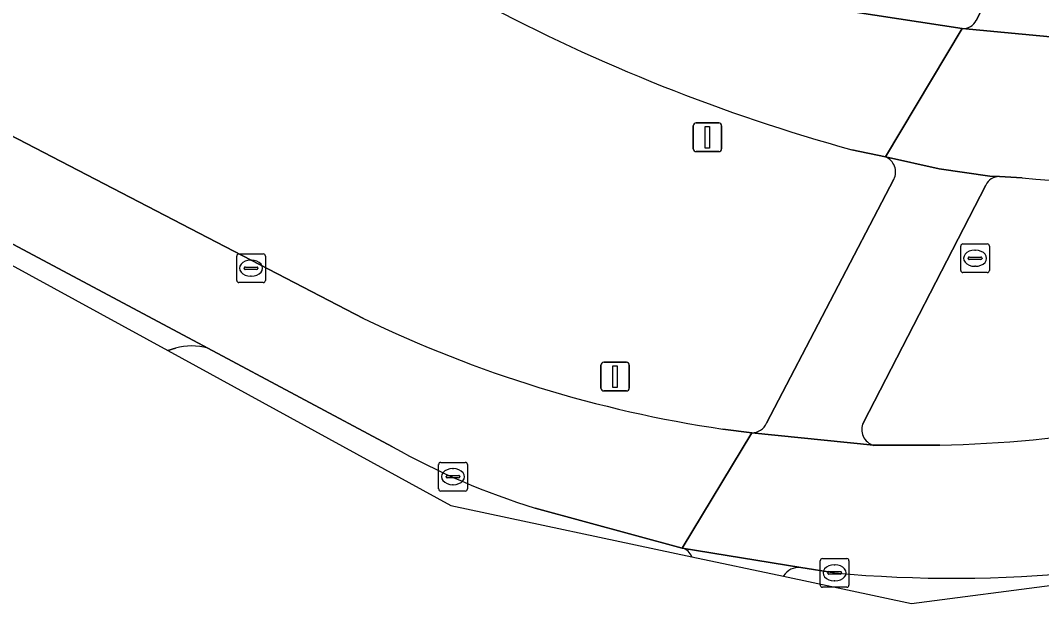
# Model space of a CAD drawing. Extents: x 159489 to 160304, y 383825 to 384531.
# Drawn here: x 160077.48 to 160113.12, y 383825.47 to 383845.81 of the extents above; entities that cross this region are included whole.
import ezdxf

# ---------------------------------------------------------------- set-up
doc = ezdxf.new("R2010")
doc.units = 0
for name, color, linetype in [('IMGEO_Berm_groen', 7, 'Continuous'), ('IMGEO_Kolk', 7, 'Continuous'), ('IMGEO_Lichtmast', 7, 'Continuous'), ('IMGEO_Parkeervlak_open', 7, 'Continuous'), ('IMGEO_Rijbaan_lokaal_gesloten', 7, 'Continuous'), ('IMGEO_Rioolput', 7, 'Continuous'), ('IMGEO_Voetpad_open', 7, 'Continuous')]:
    doc.layers.add(name, color=color, linetype=linetype)

msp = doc.modelspace()

# ---------------------------------------------------------------- linework, layer by layer
at = {"layer": 'IMGEO_Berm_groen'}
for points in [[(160065.255, 383848.029), (160067.26, 383846.944), (160067.42, 383846.859), (160089.458, 383835.417)], [(160110.841, 383845.812), (160111.616, 383847.334)], [(160105.092, 383846.329), (160110.352, 383845.526)], [(160107.67, 383841.055), (160106.503, 383841.301)], [(160103.526, 383831.761), (160107.965, 383840.273)], [(160111.175, 383840.065), (160106.901, 383831.791)], [(160112.447, 383840.319), (160111.653, 383840.364)], [(160082.888, 383834.377), (160082.626, 383834.294), (160092.501, 383828.896), (160100.915, 383827.104)], [(160090.47, 383830.94), (160084.017, 383834.381)], [(160101.991, 383831.558), (160103.005, 383831.427)], [(160107.257, 383830.991), (160109.571, 383830.993)], [(160100.572, 383827.408), (160095.441, 383828.803)], [(160104.113, 383826.424), (160108.586, 383825.471), (160124.116, 383827.497), (160125.113, 383827.986), (160124.795, 383828.824), (160123.118, 383828.31)], [(160105.899, 383826.541), (160104.714, 383826.726)], [(160104.118, 383826.434), (160104.113, 383826.424)]]:
    msp.add_lwpolyline(points, dxfattribs=at)
for centre, radius, start, end in [((160123.387, 383902.539), 63.523, 241.98382, 254.58581), ((160110.366, 383846.062), 0.536, 268.4524, 332.1915), ((160107.454, 383840.527), 0.571, 333.574, 67.7628), ((160111.627, 383839.873), 0.491, 87.0088, 157.0451), ((160117.18, 383891.744), 51.643, 264.7413, 273.1967), ((160108.284, 383874.278), 43.181, 244.1521, 261.62), ((160083.459, 383832.427), 2.032, 74.0705, 106.3354), ((160108.469, 383876.536), 45.557, 271.3857, 287.7897), ((160102.998, 383832.011), 0.584, 270.647, 334.6788), ((160107.419, 383831.542), 0.575, 154.3765, 253.6017), ((160102.87, 383852.935), 25.25, 240.5866, 252.8883), ((160110.005, 383871.257), 44.904, 264.753, 286.9784), ((160100.462, 383826.938), 0.483, 20.1557, 76.7987), ((160104.648, 383826.106), 0.623, 83.9253, 148.2782)]:
    msp.add_arc(centre, radius, start, end, dxfattribs=at)
at = {"layer": 'IMGEO_Kolk'}
for p, q in [((160092.152, 383830.397), (160093.004, 383830.397)), ((160092.077, 383829.471), (160092.077, 383830.323)), ((160092.565, 383830.177), (160092.59, 383830.177)), ((160093.078, 383830.323), (160093.078, 383829.471)), ((160092.336, 383829.891), (160092.336, 383829.903)), ((160092.774, 383829.854), (160092.376, 383829.854)), ((160092.379, 383829.94), (160092.777, 383829.94)), ((160092.82, 383829.903), (160092.82, 383829.891)), ((160093.004, 383829.397), (160092.152, 383829.397)), ((160092.588, 383829.617), (160092.563, 383829.617)), ((160105.398, 383826.115), (160105.398, 383826.967)), ((160105.473, 383827.041), (160106.325, 383827.041)), ((160106.399, 383826.967), (160106.399, 383826.115)), ((160105.657, 383826.535), (160105.657, 383826.547)), ((160106.095, 383826.498), (160105.697, 383826.498)), ((160105.7, 383826.584), (160106.098, 383826.584)), ((160105.886, 383826.821), (160105.911, 383826.821)), ((160106.141, 383826.547), (160106.141, 383826.535)), ((160105.909, 383826.261), (160105.884, 383826.261)), ((160106.325, 383826.041), (160105.473, 383826.041))]:
    msp.add_line(p, q, dxfattribs=at)
for points in [[(160092.152, 383830.397), (160093.004, 383830.397)], [(160092.077, 383829.471), (160092.077, 383830.323)], [(160093.078, 383830.323), (160093.078, 383829.471)], [(160093.004, 383829.397), (160092.152, 383829.397)], [(160105.398, 383826.115), (160105.398, 383826.967)], [(160105.473, 383827.041), (160106.325, 383827.041)], [(160106.399, 383826.967), (160106.399, 383826.115)], [(160106.325, 383826.041), (160105.473, 383826.041)]]:
    msp.add_lwpolyline(points, dxfattribs=at)
for centre, radius, start, end in [((160092.154, 383830.321), 0.0765, 91.552, 178.448), ((160092.154, 383830.321), 0.0765, 91.552, 178.448), ((160093.002, 383830.321), 0.0765, 1.552, 88.448), ((160093.002, 383830.321), 0.0765, 1.552, 88.448), ((160092.376, 383829.9), 0.0403, 85.8775, 175.7526), ((160092.373, 383829.89), 0.0366, 178.938, 274.7102), ((160092.777, 383829.897), 0.043, 264.8664, 352.4533), ((160092.781, 383829.902), 0.0386, 1.7309, 96.639), ((160092.154, 383829.473), 0.0765, 181.552, 268.448), ((160092.154, 383829.473), 0.0765, 181.552, 268.448), ((160093.002, 383829.473), 0.0765, 271.552, 358.448), ((160093.002, 383829.473), 0.0765, 271.552, 358.448), ((160105.475, 383826.965), 0.0765, 91.552, 178.448), ((160105.475, 383826.965), 0.0765, 91.552, 178.448), ((160106.323, 383826.965), 0.0765, 1.552, 88.448), ((160106.323, 383826.965), 0.0765, 1.552, 88.448), ((160105.697, 383826.544), 0.0403, 85.8775, 175.7526), ((160105.694, 383826.534), 0.0366, 178.938, 274.7102), ((160106.098, 383826.541), 0.043, 264.8664, 352.4533), ((160106.102, 383826.546), 0.0386, 1.7309, 96.639), ((160105.475, 383826.117), 0.0765, 181.552, 268.448), ((160105.475, 383826.117), 0.0765, 181.552, 268.448), ((160106.323, 383826.117), 0.0765, 271.552, 358.448), ((160106.323, 383826.117), 0.0765, 271.552, 358.448)]:
    msp.add_arc(centre, radius, start, end, dxfattribs=at)
for centre, major_axis, ratio, start_param, end_param in [((160092.564, 383829.897), (-0.387, 0.002), 0.722429, 4.712389, 7.853982), ((160092.589, 383829.897), (-0.39, 0.002), 0.717154, 1.570796, 4.712389), ((160105.885, 383826.541), (-0.387, 0.002), 0.722429, 4.712389, 7.853982), ((160105.91, 383826.541), (-0.39, 0.002), 0.717154, 1.570796, 4.712389)]:
    msp.add_ellipse(centre, major_axis=major_axis, ratio=ratio, start_param=start_param, end_param=end_param, dxfattribs=at)
at = {"layer": 'IMGEO_Lichtmast'}
for p, q in [((160101.065, 383842.236), (160101.855, 383842.236)), ((160101.855, 383842.236), (160101.065, 383842.236)), ((160100.965, 383841.336), (160100.965, 383842.136)), ((160100.965, 383842.136), (160100.965, 383841.336)), ((160101.955, 383842.136), (160101.955, 383841.336)), ((160101.955, 383841.336), (160101.955, 383842.136)), ((160101.855, 383841.236), (160101.065, 383841.236)), ((160101.065, 383841.236), (160101.855, 383841.236)), ((160097.74, 383832.987), (160097.74, 383833.787)), ((160097.74, 383833.787), (160097.74, 383832.987)), ((160097.84, 383833.887), (160098.63, 383833.887)), ((160098.63, 383833.887), (160097.84, 383833.887)), ((160098.73, 383833.787), (160098.73, 383832.987)), ((160098.73, 383832.987), (160098.73, 383833.787)), ((160098.63, 383832.887), (160097.84, 383832.887)), ((160097.84, 383832.887), (160098.63, 383832.887))]:
    msp.add_line(p, q, dxfattribs=at)
for points in [[(160101.385, 383842.111), (160101.535, 383842.111), (160101.535, 383841.361), (160101.385, 383841.361), (160101.385, 383842.111)], [(160098.16, 383833.762), (160098.31, 383833.762), (160098.31, 383833.012), (160098.16, 383833.012), (160098.16, 383833.762)]]:
    msp.add_lwpolyline(points, dxfattribs=at)
for centre, start, end in [((160101.065, 383842.136), 90, 180), ((160101.065, 383842.136), 90, 180), ((160101.855, 383842.136), 0, 90), ((160101.855, 383842.136), 360, 90), ((160101.065, 383841.336), 180, 270), ((160101.065, 383841.336), 180, 270), ((160101.855, 383841.336), 270, 0), ((160101.855, 383841.336), 270, 0), ((160097.84, 383833.787), 90, 180), ((160097.84, 383833.787), 90, 180), ((160098.63, 383833.787), 0, 90), ((160098.63, 383833.787), 360, 90), ((160097.84, 383832.987), 180, 270), ((160097.84, 383832.987), 180, 270), ((160098.63, 383832.987), 270, 0), ((160098.63, 383832.987), 270, 0)]:
    msp.add_arc(centre, 0.1, start, end, dxfattribs=at)
at = {"layer": 'IMGEO_Parkeervlak_open'}
for points in [[(160021.053, 383867.95), (160082.626, 383834.294), (160082.888, 383834.377)], [(160084.017, 383834.381), (160021.053, 383867.95)]]:
    msp.add_lwpolyline(points, dxfattribs=at)
msp.add_arc((160083.459, 383832.427), 2.032, 74.0705, 106.3354, dxfattribs=at)
at = {"layer": 'IMGEO_Rijbaan_lokaal_gesloten'}
for points in [[(160089.458, 383835.417), (160067.42, 383846.859), (160067.26, 383846.944), (160055.851, 383852.975), (159969.898, 383898.866), (159965.884, 383901.011), (159934.207, 383917.942)], [(160021.053, 383867.95), (160084.017, 383834.381), (160090.47, 383830.94)], [(160106.503, 383841.301), (160107.67, 383841.055), (160110.352, 383845.526), (160105.092, 383846.329)], [(160124.383, 383845.784), (160122.736, 383845.544), (160119.057, 383845.155), (160116.87, 383845.05), (160114.536, 383845.134), (160110.352, 383845.526), (160107.67, 383841.055), (160109.547, 383840.631), (160111.313, 383840.383), (160111.653, 383840.364), (160112.447, 383840.319)], [(160095.441, 383828.803), (160100.572, 383827.408), (160103.005, 383831.427), (160101.991, 383831.558)], [(160109.571, 383830.993), (160107.257, 383830.991), (160103.005, 383831.427), (160100.572, 383827.408), (160104.714, 383826.726), (160105.899, 383826.541)]]:
    msp.add_lwpolyline(points, dxfattribs=at)
for centre, radius, start, end in [((160123.387, 383902.539), 63.523, 241.98382, 254.58581), ((160117.18, 383891.744), 51.643, 264.7413, 273.1967), ((160108.284, 383874.278), 43.181, 244.1521, 261.62), ((160108.469, 383876.536), 45.557, 271.3857, 287.7897), ((160102.87, 383852.935), 25.25, 240.5866, 252.8883), ((160110.005, 383871.257), 44.904, 264.753, 286.9784)]:
    msp.add_arc(centre, radius, start, end, dxfattribs=at)
at = {"layer": 'IMGEO_Rioolput'}
for p, q in [((160110.301, 383837.089), (160110.301, 383837.941)), ((160110.376, 383838.015), (160111.228, 383838.015)), ((160111.302, 383837.941), (160111.302, 383837.089)), ((160085.027, 383836.742), (160085.027, 383837.594)), ((160085.102, 383837.668), (160085.954, 383837.668)), ((160086.028, 383837.594), (160086.028, 383836.742)), ((160110.56, 383837.509), (160110.56, 383837.521)), ((160110.603, 383837.558), (160111.001, 383837.558)), ((160110.789, 383837.795), (160110.814, 383837.795)), ((160111.044, 383837.521), (160111.044, 383837.509)), ((160085.286, 383837.162), (160085.286, 383837.174)), ((160085.329, 383837.211), (160085.727, 383837.211)), ((160085.515, 383837.448), (160085.54, 383837.448)), ((160085.77, 383837.174), (160085.77, 383837.162)), ((160110.998, 383837.472), (160110.6, 383837.472)), ((160110.812, 383837.235), (160110.787, 383837.235)), ((160085.724, 383837.125), (160085.326, 383837.125)), ((160085.538, 383836.888), (160085.513, 383836.888)), ((160111.228, 383837.015), (160110.376, 383837.015)), ((160085.954, 383836.668), (160085.102, 383836.668))]:
    msp.add_line(p, q, dxfattribs=at)
for points in [[(160110.301, 383837.089), (160110.301, 383837.941)], [(160110.376, 383838.015), (160111.228, 383838.015)], [(160111.302, 383837.941), (160111.302, 383837.089)], [(160085.027, 383836.742), (160085.027, 383837.594)], [(160085.102, 383837.668), (160085.954, 383837.668)], [(160086.028, 383837.594), (160086.028, 383836.742)], [(160111.228, 383837.015), (160110.376, 383837.015)], [(160085.954, 383836.668), (160085.102, 383836.668)]]:
    msp.add_lwpolyline(points, dxfattribs=at)
for centre, radius, start, end in [((160110.378, 383837.939), 0.0765, 91.552, 178.448), ((160110.378, 383837.939), 0.0765, 91.552, 178.448), ((160111.226, 383837.939), 0.0765, 1.552, 88.448), ((160111.226, 383837.939), 0.0765, 1.552, 88.448), ((160085.104, 383837.592), 0.0765, 91.552, 178.448), ((160085.104, 383837.592), 0.0765, 91.552, 178.448), ((160085.952, 383837.592), 0.0765, 1.552, 88.448), ((160085.952, 383837.592), 0.0765, 1.552, 88.448), ((160110.6, 383837.518), 0.0403, 85.8775, 175.7526), ((160111.005, 383837.52), 0.0386, 1.7309, 96.639), ((160085.326, 383837.171), 0.0403, 85.8775, 175.7526), ((160085.323, 383837.161), 0.0366, 178.938, 274.7102), ((160085.727, 383837.168), 0.043, 264.8664, 352.4533), ((160085.731, 383837.173), 0.0386, 1.7309, 96.639), ((160110.597, 383837.508), 0.0366, 178.938, 274.7102), ((160111.001, 383837.515), 0.043, 264.8664, 352.4533), ((160110.378, 383837.091), 0.0765, 181.552, 268.448), ((160110.378, 383837.091), 0.0765, 181.552, 268.448), ((160111.226, 383837.091), 0.0765, 271.552, 358.448), ((160111.226, 383837.091), 0.0765, 271.552, 358.448), ((160085.104, 383836.744), 0.0765, 181.552, 268.448), ((160085.104, 383836.744), 0.0765, 181.552, 268.448), ((160085.952, 383836.744), 0.0765, 271.552, 358.448), ((160085.952, 383836.744), 0.0765, 271.552, 358.448)]:
    msp.add_arc(centre, radius, start, end, dxfattribs=at)
for centre, major_axis, ratio, start_param, end_param in [((160110.788, 383837.515), (-0.387, 0.002), 0.722429, 4.712389, 7.853982), ((160110.813, 383837.515), (-0.39, 0.002), 0.717154, 1.570796, 4.712389), ((160085.514, 383837.168), (-0.387, 0.002), 0.722429, 4.712389, 7.853982), ((160085.539, 383837.168), (-0.39, 0.002), 0.717154, 1.570796, 4.712389)]:
    msp.add_ellipse(centre, major_axis=major_axis, ratio=ratio, start_param=start_param, end_param=end_param, dxfattribs=at)
at = {"layer": 'IMGEO_Voetpad_open'}
for points in [[(160111.616, 383847.334), (160110.841, 383845.812)], [(160110.352, 383845.526), (160114.536, 383845.134)], [(160111.653, 383840.364), (160111.313, 383840.383), (160109.547, 383840.631), (160107.67, 383841.055)], [(160107.965, 383840.273), (160103.526, 383831.761)], [(160106.901, 383831.791), (160111.175, 383840.065)], [(160103.005, 383831.427), (160107.257, 383830.991)], [(160104.714, 383826.726), (160100.572, 383827.408)], [(160100.915, 383827.104), (160104.113, 383826.424), (160104.118, 383826.434)]]:
    msp.add_lwpolyline(points, dxfattribs=at)
for centre, radius, start, end in [((160110.366, 383846.062), 0.536, 268.4524, 332.1915), ((160107.454, 383840.527), 0.571, 333.574, 67.7628), ((160111.627, 383839.873), 0.491, 87.0088, 157.0451), ((160102.998, 383832.011), 0.584, 270.647, 334.6788), ((160107.419, 383831.542), 0.575, 154.3765, 253.6017), ((160100.462, 383826.938), 0.483, 20.1557, 76.7987), ((160104.648, 383826.106), 0.623, 83.9253, 148.2782)]:
    msp.add_arc(centre, radius, start, end, dxfattribs=at)

doc.saveas('drawing.dxf')
